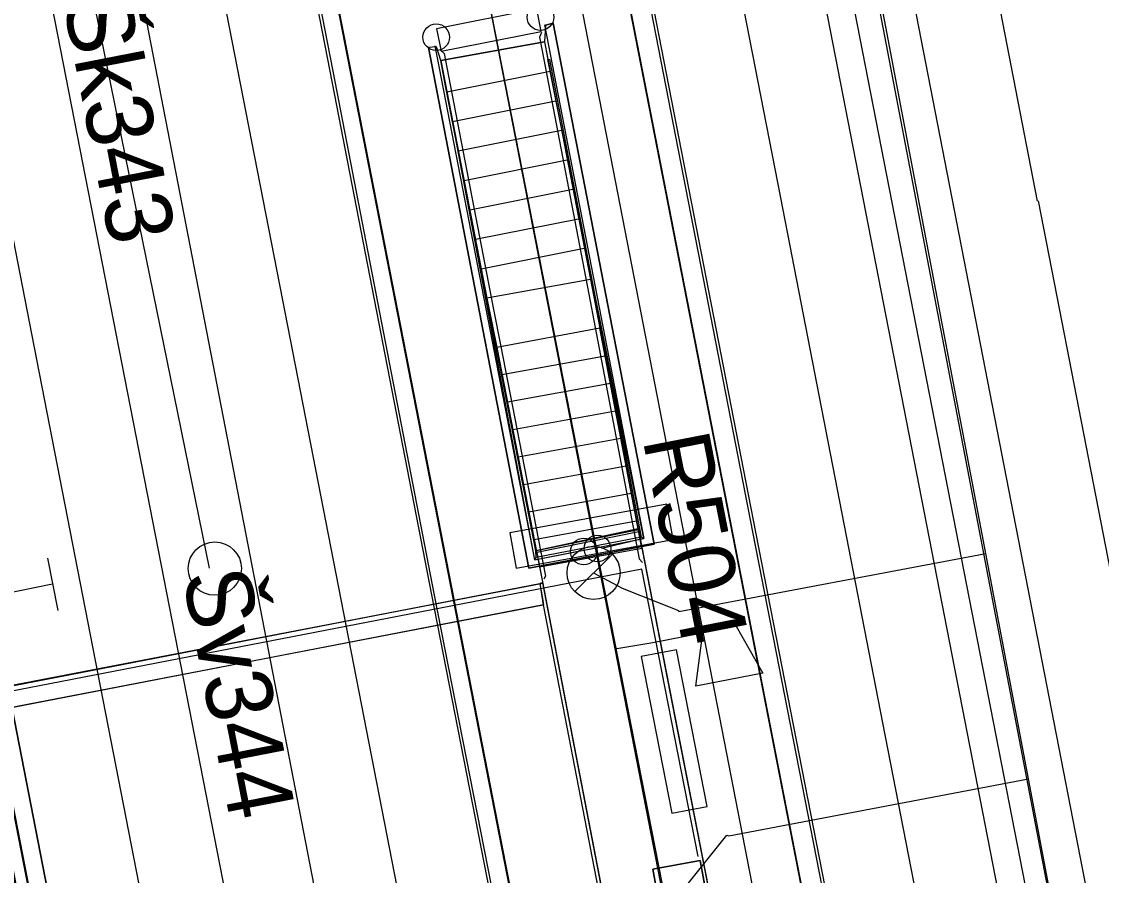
# Model space of a CAD drawing. Extents: x -545736 to -544888, y -1122892 to -1119128.
# Drawn here: x -545175.94 to -545155.67, y -1121790.7 to -1121774.68 of the extents above; entities that cross this region are included whole.
import ezdxf

# ---------------------------------------------------------------- set-up
doc = ezdxf.new("R2010")
doc.units = 0
for name, color, linetype in [('osvětlené plochy-hodnota-obrys', 7, 'Continuous'), ('Podbarveni_Nastupiste', 7, 'Continuous'), ('Podbarveni_Zastreseni_Pozemni', 7, 'Continuous'), ('Vrstva 1', 7, 'Continuous'), ('Vrstva 1 - Koleje', 7, 'Continuous'), ('Vrstva 13', 7, 'Continuous'), ('Vrstva 14_zastreseni a nastupiste', 7, 'Continuous'), ('Vrstva 16_plochy', 7, 'Continuous'), ('Vrstva 17_ploty - zabradli', 7, 'Continuous'), ('Vrstva 18_mosty', 7, 'Continuous'), ('Vrstva 23 - PHS - pozemni - schody - eskalatory', 7, 'Continuous'), ('Vrstva 29 - sdelzar', 7, 'Continuous'), ('Vrstva 33 - prvky sdelzar', 7, 'Continuous'), ('Vrstva 35', 7, 'Continuous'), ('Vrstva 4 - Teren - stezky - prechody - plochy', 7, 'Continuous'), ('Vrstva 41', 7, 'Continuous'), ('Vrstva 42', 7, 'Continuous'), ('Vrstva 43', 7, 'Continuous'), ('Vrstva 44', 7, 'Continuous'), ('Vrstva 47', 7, 'Continuous')]:
    doc.layers.add(name, color=color, linetype=linetype)

msp = doc.modelspace()

# ---------------------------------------------------------------- linework, layer by layer
at = {"layer": 'osvětlené plochy-hodnota-obrys'}
msp.add_lwpolyline([(-545137.864, -1121889.42), (-545168.59, -1121731.992), (-545178.308, -1121699.721), (-545197.027, -1121652.528), (-545208.16, -1121619.35), (-545217.952, -1121591.114), (-545225.649, -1121565.547)], dxfattribs=at)
at = {"layer": 'Podbarveni_Nastupiste'}
for points in [[(-545147.633, -1121858.705), (-545149.541, -1121848.922), (-545151.454, -1121839.109), (-545153.365, -1121829.32), (-545155.271, -1121819.528), (-545156.81, -1121811.627), (-545158.718, -1121801.84), (-545160.25, -1121793.99), (-545162.146, -1121784.289), (-545164.063, -1121774.461), (-545164.834, -1121770.503), (-545165.22, -1121768.538), (-545165.98, -1121764.613), (-545167.113, -1121758.805), (-545167.886, -1121754.822), (-545169.883, -1121745.088), (-545172.217, -1121735.379), (-545174.857, -1121725.764), (-545176.589, -1121720.029), (-545176.64, -1121720.038), (-545180.823, -1121720.81)], [(-545180.455, -1121722.711), (-545179.628, -1121726.7), (-545177.717, -1121736.49), (-545175.814, -1121746.279), (-545173.137, -1121759.988), (-545171.232, -1121769.763), (-545170.096, -1121775.61), (-545168.189, -1121785.44), (-545166.652, -1121793.283), (-545164.749, -1121803.058), (-545162.839, -1121812.848), (-545160.922, -1121822.667), (-545159.009, -1121832.498), (-545157.103, -1121842.273), (-545155.195, -1121852.046), (-545153.289, -1121861.829)], [(-545173.552, -1121800.722), (-545175.454, -1121790.95), (-545177.372, -1121781.135)]]:
    msp.add_lwpolyline(points, dxfattribs=at)
at = {"layer": 'Podbarveni_Zastreseni_Pozemni'}
for points in [[(-545153.097, -1121832.905), (-545163.04, -1121781.984), (-545169.876, -1121746.975)], [(-545172.521, -1121747.5), (-545175.141, -1121748.003), (-545167.869, -1121785.291), (-545158.018, -1121835.809), (-545145.506, -1121899.971), (-545143.703, -1121909.219), (-545142.244, -1121916.698), (-545139.605, -1121916.178)], [(-545152.809, -1121908.918), (-545153.74, -1121904.141), (-545163.315, -1121855.027), (-545172.884, -1121805.944), (-545182.449, -1121756.884), (-545183.85, -1121749.697)]]:
    msp.add_lwpolyline(points, dxfattribs=at)
at = {"layer": 'Vrstva 1'}
msp.add_lwpolyline([(-545144.736, -1121840.262), (-545156.497, -1121779.835), (-545156.847, -1121778.04)], dxfattribs=at)
at = {"layer": 'Vrstva 1 - Koleje'}
for points in [[(-545200.377, -1121638.127), (-545200.027, -1121638.835), (-545193.022, -1121653.026), (-545187.361, -1121668.627), (-545185.993, -1121672.41), (-545184.116, -1121677.602), (-545182.386, -1121682.379), (-545180.136, -1121688.593), (-545177.412, -1121696.104), (-545175.179, -1121702.365), (-545173.107, -1121708.51), (-545170.943, -1121715.381), (-545168.904, -1121722.322), (-545166.838, -1121730.016), (-545165.721, -1121734.52), (-545165.378, -1121735.902), (-545163.622, -1121743.653), (-545162.109, -1121751.114), (-545160.876, -1121757.439), (-545159.51, -1121764.477), (-545158.293, -1121770.72), (-545156.873, -1121778.046)], [(-545190.187, -1121685.59), (-545187.923, -1121694.959), (-545186.2, -1121702.627), (-545185.507, -1121705.971), (-545184.687, -1121709.924), (-545182.492, -1121721.163), (-545180.59, -1121730.931), (-545178.666, -1121740.784), (-545176.766, -1121750.544), (-545174.869, -1121760.278), (-545172.942, -1121770.162), (-545171.042, -1121779.908), (-545169.129, -1121789.7), (-545167.212, -1121799.555), (-545165.293, -1121809.36), (-545163.388, -1121819.134), (-545161.468, -1121828.982), (-545159.566, -1121838.742), (-545157.655, -1121848.546), (-545155.739, -1121858.373)], [(-545196.328, -1121689.408), (-545194.686, -1121694.87), (-545192.492, -1121702.549), (-545189.916, -1121712.225), (-545187.524, -1121721.986), (-545185.303, -1121731.906), (-545183.337, -1121741.604), (-545181.431, -1121751.413), (-545179.514, -1121761.238), (-545177.608, -1121771.007), (-545175.701, -1121780.793), (-545173.785, -1121790.62), (-545171.889, -1121800.35), (-545169.976, -1121810.166), (-545168.071, -1121819.938), (-545166.148, -1121829.808), (-545164.234, -1121839.613), (-545162.332, -1121849.377), (-545160.421, -1121859.17)], [(-545185.383, -1121691.101), (-545182.479, -1121698.59), (-545179.623, -1121706.109), (-545177.117, -1121713.199), (-545175.826, -1121717.114), (-545175.044, -1121719.485), (-545172.193, -1121729.1), (-545169.655, -1121738.82), (-545167.452, -1121748.582), (-545165.503, -1121758.451), (-545163.6, -1121768.21), (-545161.69, -1121777.988), (-545159.773, -1121787.837), (-545157.871, -1121797.594), (-545155.965, -1121807.383), (-545154.069, -1121817.086), (-545152.127, -1121827.047), (-545150.241, -1121836.711), (-545148.328, -1121846.526), (-545146.419, -1121856.308)]]:
    msp.add_lwpolyline(points, dxfattribs=at)
at = {"layer": 'Vrstva 13'}
msp.add_lwpolyline([(-545163.236, -1121790.348), (-545164.296, -1121784.958), (-545193.409, -1121790.59), (-545217.155, -1121795.215), (-545215.93, -1121801.388), (-545207.391, -1121799.728)], dxfattribs=at)
at = {"layer": 'Vrstva 14_zastreseni a nastupiste'}
for points in [[(-545185.006, -1121741.979), (-545183.088, -1121751.748), (-545181.183, -1121761.56), (-545179.275, -1121771.357), (-545177.746, -1121779.192), (-545177.372, -1121781.135), (-545175.454, -1121790.95), (-545173.552, -1121800.722), (-545171.643, -1121810.52), (-545169.731, -1121820.345), (-545167.82, -1121830.136), (-545165.909, -1121839.948), (-545163.994, -1121849.766), (-545162.093, -1121859.517)], [(-545185.006, -1121741.979), (-545183.088, -1121751.748), (-545181.183, -1121761.56), (-545179.275, -1121771.357), (-545177.746, -1121779.192), (-545177.372, -1121781.135), (-545175.454, -1121790.95), (-545173.552, -1121800.722), (-545171.643, -1121810.52), (-545169.731, -1121820.345), (-545167.82, -1121830.136), (-545165.909, -1121839.948), (-545163.994, -1121849.766), (-545162.093, -1121859.517)], [(-545147.688, -1121858.7), (-545149.596, -1121848.917), (-545151.509, -1121839.104), (-545153.42, -1121829.315), (-545155.326, -1121819.523), (-545156.865, -1121811.622), (-545158.773, -1121801.835), (-545160.305, -1121793.985), (-545162.201, -1121784.284), (-545164.118, -1121774.456), (-545164.889, -1121770.498), (-545165.275, -1121768.533), (-545166.035, -1121764.608), (-545167.168, -1121758.8), (-545167.941, -1121754.817), (-545169.938, -1121745.083)], [(-545147.633, -1121858.705), (-545149.541, -1121848.922), (-545151.454, -1121839.109), (-545153.365, -1121829.32), (-545155.271, -1121819.528), (-545156.81, -1121811.627), (-545158.718, -1121801.84), (-545160.25, -1121793.99), (-545162.146, -1121784.289), (-545164.063, -1121774.461), (-545164.834, -1121770.503), (-545165.22, -1121768.538), (-545165.98, -1121764.613), (-545167.113, -1121758.805), (-545167.886, -1121754.822), (-545169.883, -1121745.088)], [(-545175.869, -1121746.274), (-545173.192, -1121759.983), (-545171.287, -1121769.758), (-545170.151, -1121775.605), (-545168.244, -1121785.435), (-545166.707, -1121793.278), (-545164.804, -1121803.053), (-545162.894, -1121812.843), (-545160.977, -1121822.662), (-545159.064, -1121832.493), (-545157.158, -1121842.268), (-545155.25, -1121852.041), (-545153.344, -1121861.824)], [(-545175.814, -1121746.279), (-545173.137, -1121759.988), (-545171.232, -1121769.763), (-545170.096, -1121775.61), (-545168.189, -1121785.44), (-545166.652, -1121793.283), (-545164.749, -1121803.058), (-545162.839, -1121812.848), (-545160.922, -1121822.667), (-545159.009, -1121832.498), (-545157.103, -1121842.273), (-545155.195, -1121852.046), (-545153.289, -1121861.829)], [(-545152.809, -1121908.918), (-545153.74, -1121904.141), (-545163.315, -1121855.027), (-545172.884, -1121805.944), (-545182.449, -1121756.884), (-545183.85, -1121749.697)], [(-545183.838, -1121749.692), (-545182.514, -1121756.486), (-545172.959, -1121805.503), (-545163.39, -1121854.592), (-545153.794, -1121903.816), (-545152.8, -1121908.918)]]:
    msp.add_lwpolyline(points, dxfattribs=at)
for points in [[(-545169.868, -1121746.973), (-545163.039, -1121781.964), (-545153.097, -1121832.905), (-545140.688, -1121896.644), (-545138.929, -1121906.204), (-545137.357, -1121915.755), (-545139.605, -1121916.178), (-545142.252, -1121916.702), (-545143.714, -1121909.203), (-545145.537, -1121899.853), (-545158.037, -1121835.751), (-545167.886, -1121785.244), (-545175.149, -1121747.997), (-545172.521, -1121747.5)], [(-545167.869, -1121785.291), (-545158.018, -1121835.809), (-545145.506, -1121899.971), (-545143.703, -1121909.219), (-545142.244, -1121916.698), (-545139.605, -1121916.178), (-545137.369, -1121915.758), (-545138.929, -1121906.204), (-545140.688, -1121896.644), (-545153.097, -1121832.905), (-545163.04, -1121781.984), (-545169.877, -1121746.971), (-545172.521, -1121747.5), (-545175.141, -1121748.003)]]:
    msp.add_lwpolyline(points, close=True, dxfattribs=at)
for centre in [(-545166.196, -1121774.594), (-545168.153, -1121774.971), (-545165.384, -1121784.625), (-545165.128, -1121784.569)]:
    msp.add_circle(centre, 0.25, dxfattribs=at)
at = {"layer": 'Vrstva 16_plochy'}
for points in [[(-545185.006, -1121741.979), (-545183.088, -1121751.748), (-545181.183, -1121761.56), (-545179.275, -1121771.357), (-545177.746, -1121779.192), (-545177.372, -1121781.135), (-545175.454, -1121790.95), (-545173.552, -1121800.722), (-545171.643, -1121810.52), (-545169.731, -1121820.345), (-545167.82, -1121830.136), (-545165.909, -1121839.948), (-545163.994, -1121849.766), (-545162.093, -1121859.517)], [(-545147.688, -1121858.7), (-545149.596, -1121848.917), (-545151.509, -1121839.104), (-545153.42, -1121829.315), (-545155.326, -1121819.523), (-545156.865, -1121811.622), (-545158.773, -1121801.835), (-545160.305, -1121793.985), (-545162.201, -1121784.284), (-545164.118, -1121774.456), (-545164.889, -1121770.498), (-545165.275, -1121768.533), (-545166.035, -1121764.608), (-545167.168, -1121758.8), (-545167.941, -1121754.817), (-545169.938, -1121745.083)], [(-545175.869, -1121746.274), (-545173.192, -1121759.983), (-545171.287, -1121769.758), (-545170.151, -1121775.605), (-545168.244, -1121785.435), (-545166.707, -1121793.278), (-545164.804, -1121803.053), (-545162.894, -1121812.843), (-545160.977, -1121822.662), (-545159.064, -1121832.493), (-545157.158, -1121842.268), (-545155.25, -1121852.041), (-545153.344, -1121861.824)], [(-545165.955, -1121774.705), (-545166.1, -1121774.742), (-545166.121, -1121775.056), (-545168.068, -1121775.409), (-545168.145, -1121775.148), (-545168.301, -1121775.165), (-545166.412, -1121784.937), (-545164.065, -1121784.484), (-545165.955, -1121774.705)]]:
    msp.add_lwpolyline(points, dxfattribs=at)
at = {"layer": 'Vrstva 17_ploty - zabradli'}
for points in [[(-545166.121, -1121774.737), (-545164.257, -1121784.382), (-545165.043, -1121784.564)], [(-545166.18, -1121774.882), (-545166.217, -1121774.968), (-545166.133, -1121775.389), (-545165.291, -1121779.796), (-545165.167, -1121780.421), (-545164.344, -1121784.759), (-545164.278, -1121784.827)], [(-545168.179, -1121775.131), (-545166.306, -1121784.778), (-545165.486, -1121784.619)], [(-545168.079, -1121775.21), (-545168.005, -1121775.275), (-545167.923, -1121775.699), (-545167.074, -1121780.111), (-545166.945, -1121780.742), (-545166.102, -1121785.086), (-545166.135, -1121785.14)]]:
    msp.add_lwpolyline(points, dxfattribs=at)
at = {"layer": 'Vrstva 18_mosty'}
for points in [[(-545166.1, -1121774.742), (-545166.121, -1121775.056), (-545166.056, -1121775.39), (-545166.03, -1121775.39), (-545164.34, -1121784.193), (-545164.306, -1121784.353), (-545166.275, -1121784.737), (-545166.285, -1121784.61)], [(-545166.1, -1121774.742), (-545165.955, -1121774.705), (-545164.065, -1121784.484)], [(-545166.285, -1121784.61), (-545168.007, -1121775.753), (-545168.002, -1121775.743), (-545168.068, -1121775.409), (-545168.145, -1121775.148), (-545168.301, -1121775.165)], [(-545166.412, -1121784.937), (-545168.301, -1121775.165)], [(-545166.121, -1121775.056), (-545165.26, -1121779.516), (-545165.08, -1121780.43), (-545164.296, -1121784.562), (-545164.238, -1121784.848), (-545163.624, -1121787.996), (-545163.006, -1121791.152), (-545162.947, -1121791.479), (-545162.137, -1121795.588), (-545161.959, -1121796.517), (-545161.082, -1121800.951)], [(-545168.068, -1121775.409), (-545167.201, -1121779.87), (-545167.018, -1121780.793), (-545166.215, -1121784.91), (-545166.154, -1121785.226), (-545166.161, -1121785.21), (-545164.937, -1121791.54), (-545164.938, -1121791.541), (-545164.872, -1121791.844), (-545164.063, -1121795.967), (-545163.883, -1121796.901), (-545163.014, -1121801.358)], [(-545168.002, -1121775.743), (-545166.306, -1121784.778), (-545164.257, -1121784.382), (-545166.056, -1121775.39)], [(-545164.34, -1121784.193), (-545166.285, -1121784.61)], [(-545164.357, -1121784.217), (-545166.274, -1121784.609), (-545166.267, -1121784.644), (-545164.825, -1121792.106), (-545162.895, -1121791.721)], [(-545164.352, -1121784.255), (-545166.267, -1121784.644)], [(-545164.357, -1121784.217), (-545164.34, -1121784.193)], [(-545164.357, -1121784.217), (-545164.352, -1121784.255), (-545162.895, -1121791.721)], [(-545164.065, -1121784.484), (-545166.412, -1121784.937)], [(-545164.257, -1121784.382), (-545164.306, -1121784.353)], [(-545166.285, -1121784.61), (-545166.274, -1121784.609)], [(-545166.306, -1121784.778), (-545166.275, -1121784.737)], [(-545166.154, -1121785.226), (-545177.978, -1121787.494)], [(-545177.926, -1121787.492), (-545166.208, -1121785.223)], [(-545166.161, -1121785.21), (-545166.208, -1121785.223), (-545166.143, -1121785.624), (-545165.074, -1121791.156), (-545164.995, -1121791.549), (-545164.937, -1121791.54)]]:
    msp.add_lwpolyline(points, dxfattribs=at)
at = {"layer": 'Vrstva 23 - PHS - pozemni - schody - eskalatory'}
for points in [[(-545165.26, -1121779.516), (-545167.201, -1121779.87), (-545168.068, -1121775.409), (-545166.121, -1121775.056), (-545165.26, -1121779.516)], [(-545167.954, -1121775.995), (-545166.014, -1121775.61)], [(-545167.846, -1121776.55), (-545165.907, -1121776.164)], [(-545167.739, -1121777.103), (-545165.8, -1121776.717)], [(-545167.631, -1121777.657), (-545165.693, -1121777.271)], [(-545167.523, -1121778.211), (-545165.587, -1121777.824)], [(-545167.416, -1121778.764), (-545165.48, -1121778.379)], [(-545167.309, -1121779.316), (-545165.373, -1121778.931)], [(-545165.26, -1121779.516), (-545165.08, -1121780.43), (-545167.018, -1121780.793), (-545167.201, -1121779.87)], [(-545167.018, -1121780.793), (-545166.215, -1121784.91), (-545164.296, -1121784.562), (-545165.08, -1121780.43)], [(-545166.919, -1121781.3), (-545164.982, -1121780.948)], [(-545166.818, -1121781.817), (-545164.884, -1121781.464)], [(-545166.718, -1121782.331), (-545164.786, -1121781.981)], [(-545166.617, -1121782.847), (-545164.688, -1121782.497)], [(-545166.517, -1121783.363), (-545164.59, -1121783.013)], [(-545166.416, -1121783.881), (-545164.492, -1121783.529)], [(-545166.315, -1121784.395), (-545164.394, -1121784.046)]]:
    msp.add_lwpolyline(points, dxfattribs=at)
for points in [[(-545166.774, -1121784.274), (-545166.652, -1121784.939), (-545163.705, -1121784.4), (-545163.826, -1121783.735)], [(-545163.64, -1121786.467), (-545164.304, -1121786.596), (-545163.73, -1121789.537), (-545163.066, -1121789.407)]]:
    msp.add_lwpolyline(points, close=True, dxfattribs=at)
at = {"layer": 'Vrstva 29 - sdelzar'}
for p, q in [((-545141.41, -1121905.52), (-545168.73, -1121766.29)), ((-545164.8, -1121786.45), (-545164.09, -1121786.33))]:
    msp.add_line(p, q, dxfattribs=at)
for points in [[(-545171.97, -1121749.47), (-545172.03, -1121749.33), (-545171.59, -1121751.6), (-545168.26, -1121768.68), (-545164.8, -1121786.45), (-545161.35, -1121804.17), (-545161.26, -1121804.64), (-545158.15, -1121820.62), (-545154.88, -1121837.37), (-545151.57, -1121854.39), (-545148.31, -1121871.12), (-545147.18, -1121876.92), (-545144.69, -1121889.26), (-545140.92, -1121907.97), (-545141.94, -1121907.98)], [(-545168.72, -1121766.31), (-545160.21, -1121810.04), (-545148.71, -1121869.09)]]:
    msp.add_lwpolyline(points, dxfattribs=at)
at = {"layer": 'Vrstva 33 - prvky sdelzar'}
msp.add_line((-545164.09, -1121786.33), (-545162.331, -1121785.987), dxfattribs=at)
msp.add_lwpolyline([(-545168.146, -1121774.811), (-545168.061, -1121775.235), (-545166.181, -1121774.862), (-545166.265, -1121774.438)], close=True, dxfattribs=at)
msp.add_lwpolyline([(-545162.52, -1121786.024), (-545162.022, -1121786.905), (-545163.278, -1121787.15), (-545163.148, -1121786.146)], dxfattribs=at)
at = {"layer": 'Vrstva 35'}
for points in [[(-545177.929, -1121787.491), (-545166.21, -1121785.222)], [(-545177.847, -1121787.877), (-545177.926, -1121787.492), (-545166.208, -1121785.223), (-545166.143, -1121785.624)], [(-545166.208, -1121785.223), (-545166.21, -1121785.222), (-545166.142, -1121785.621), (-545166.143, -1121785.624)], [(-545177.848, -1121787.884), (-545166.142, -1121785.621)], [(-545177.847, -1121787.877), (-545166.143, -1121785.624)]]:
    msp.add_lwpolyline(points, dxfattribs=at)
at = {"layer": 'Vrstva 4 - Teren - stezky - prechody - plochy'}
for points in [[(-545188.763, -1121698.109), (-545188.641, -1121698.826), (-545185.213, -1121715.136), (-545181.647, -1121733.399), (-545177.117, -1121756.524), (-545170.416, -1121791.087), (-545164.311, -1121822.524), (-545157.023, -1121859.828), (-545149.915, -1121896.158), (-545142.13, -1121936.158), (-545141.676, -1121939.159), (-545141.157, -1121942.596), (-545141.923, -1121943.776)], [(-545141.923, -1121943.776), (-545142.097, -1121942.982), (-545141.665, -1121942.659), (-545141.923, -1121941.346), (-545142.767, -1121941.354), (-545151.586, -1121896.379), (-545158.808, -1121859.367), (-545165.97, -1121822.744), (-545172.05, -1121791.327), (-545183.361, -1121733.476), (-545187.416, -1121715.505), (-545191.632, -1121699.681), (-545191.805, -1121699.137)], [(-545180.039, -1121709.428), (-545180.163, -1121709.404), (-545182.89, -1121710.328), (-545181.985, -1121714.917), (-545180.848, -1121720.815), (-545179.628, -1121726.7), (-545177.717, -1121736.49), (-545175.814, -1121746.279), (-545173.137, -1121759.988), (-545171.232, -1121769.763), (-545170.096, -1121775.61), (-545168.189, -1121785.44), (-545166.652, -1121793.283), (-545164.749, -1121803.058), (-545162.839, -1121812.848), (-545160.922, -1121822.667), (-545159.009, -1121832.498), (-545157.103, -1121842.273), (-545155.195, -1121852.046), (-545153.289, -1121861.829)], [(-545130.358, -1121950.008), (-545129.391, -1121949.959), (-545129.73, -1121942.596), (-545130.115, -1121934.948), (-545130.824, -1121927.405), (-545131.836, -1121918.196), (-545133.344, -1121907.479), (-545134.953, -1121898.499), (-545142.937, -1121857.697), (-545151.741, -1121812.566), (-545162.39, -1121757.819), (-545164.226, -1121748.401), (-545166.939, -1121735.985), (-545169.746, -1121724.99), (-545172.237, -1121716.559), (-545173.733, -1121711.673), (-545173.909, -1121711.118), (-545175.871, -1121711.785), (-545175.683, -1121712.485)], [(-545130.358, -1121950.008), (-545130.752, -1121943), (-545131.52, -1121935.35), (-545132.155, -1121927.829), (-545133.341, -1121918.921), (-545135.127, -1121907.455), (-545136.587, -1121899.196), (-545144.41, -1121858.134), (-545153.364, -1121812.756), (-545162.564, -1121765.529), (-545165.788, -1121749.365), (-545168.396, -1121737.4), (-545171.828, -1121724.869), (-545174.108, -1121717.697), (-545175.683, -1121712.485)], [(-545147.633, -1121858.705), (-545149.541, -1121848.922), (-545151.454, -1121839.109), (-545153.365, -1121829.32), (-545155.271, -1121819.528), (-545156.81, -1121811.627), (-545158.718, -1121801.84), (-545160.25, -1121793.99), (-545162.146, -1121784.289), (-545164.063, -1121774.461), (-545164.834, -1121770.503), (-545165.22, -1121768.538), (-545165.98, -1121764.613), (-545167.113, -1121758.805), (-545167.886, -1121754.822), (-545169.883, -1121745.088), (-545172.217, -1121735.379), (-545174.857, -1121725.764), (-545176.589, -1121720.029)], [(-545162.093, -1121859.517), (-545163.994, -1121849.766), (-545165.909, -1121839.948), (-545167.82, -1121830.136), (-545169.731, -1121820.345), (-545171.643, -1121810.52), (-545173.552, -1121800.722), (-545175.454, -1121790.95), (-545177.372, -1121781.135), (-545177.746, -1121779.192), (-545179.275, -1121771.357), (-545181.183, -1121761.56), (-545183.088, -1121751.748), (-545185.006, -1121741.979)]]:
    msp.add_lwpolyline(points, dxfattribs=at)
at = {"layer": 'Vrstva 41'}
for p, q in [((-545175.453, -1121784.748), (-545175.255, -1121785.729)), ((-545175.354, -1121785.238), (-545176.342, -1121785.439))]:
    msp.add_line(p, q, dxfattribs=at)
at = {"layer": 'Vrstva 42'}
msp.add_lwpolyline([(-545173.971, -1121879.393), (-545161.245, -1121876.727), (-545160.224, -1121876.513), (-545154.158, -1121875.249), (-545149.407, -1121874.445), (-545148.025, -1121874.172), (-545146.62, -1121873.901), (-545146.168, -1121873.821), (-545146.682, -1121871.086), (-545153.179, -1121837.049), (-545159.714, -1121803.768), (-545165.606, -1121773.441), (-545166.061, -1121770.665), (-545166.155, -1121770.217), (-545169.78, -1121770.722), (-545177.312, -1121733.08), (-545177.546, -1121732)], dxfattribs=at)
at = {"layer": 'Vrstva 43'}
msp.add_line((-545165.551, -1121785.376), (-545164.846, -1121784.672), dxfattribs=at)
for centre, radius in [((-545172.31, -1121784.944), 0.5), ((-545165.198, -1121785.025), 0.498)]:
    msp.add_circle(centre, radius, dxfattribs=at)
at = {"layer": 'Vrstva 44'}
for points in [[(-545139.779, -1121877.836), (-545147.175, -1121839.811), (-545147.369, -1121839.002), (-545147.437, -1121838.152), (-545155.452, -1121797.558), (-545155.595, -1121796.474), (-545155.658, -1121796.154), (-545157.036, -1121788.893), (-545157.839, -1121784.658), (-545161.523, -1121765.245), (-545161.723, -1121764.693), (-545161.769, -1121763.91), (-545164.033, -1121753.897), (-545169.852, -1121728.16), (-545170.129, -1121727.27), (-545170.396, -1121726.56), (-545170.338, -1121725.182), (-545172.293, -1121718.704), (-545175.993, -1121707.957), (-545178.907, -1121700.544), (-545179.343, -1121699.618), (-545179.583, -1121698.628), (-545193.322, -1121663.167)], [(-545139.513, -1121878.622), (-545139.749, -1121877.759), (-545147.249, -1121839.292), (-545147.369, -1121839.002), (-545147.48, -1121838.112), (-545155.446, -1121797.363), (-545155.595, -1121796.474), (-545155.706, -1121795.975), (-545161.592, -1121765.233), (-545161.723, -1121764.693), (-545161.847, -1121763.916), (-545167.672, -1121738.027), (-545170.022, -1121727.953), (-545170.129, -1121727.27), (-545170.34, -1121725.169), (-545172.277, -1121718.871), (-545175.906, -1121708.217), (-545178.967, -1121700.134), (-545179.343, -1121699.618)], [(-545172.408, -1121784.939), (-545174.52, -1121774.592), (-545174.61, -1121774.175)], [(-545165.199, -1121785.024), (-545164.664, -1121785.313), (-545163.607, -1121785.728), (-545163.597, -1121785.751), (-545157.839, -1121784.658)], [(-545163.922, -1121791.29), (-545163.447, -1121790.886), (-545162.696, -1121789.95), (-545162.663, -1121789.961), (-545157.036, -1121788.893)]]:
    msp.add_lwpolyline(points, dxfattribs=at)
at = {"layer": 'Vrstva 47'}
for points in [[(-545163.951, -1121791.334), (-545164.088, -1121790.587), (-545163.201, -1121790.424), (-545163.064, -1121791.171), (-545163.951, -1121791.334)], [(-545164.088, -1121790.587), (-545163.951, -1121791.334), (-545163.064, -1121791.171), (-545163.201, -1121790.424), (-545164.088, -1121790.587)], [(-545163.201, -1121790.424), (-545163.201, -1121790.424)], [(-545164.088, -1121790.587), (-545164.088, -1121790.587)]]:
    msp.add_lwpolyline(points, dxfattribs=at)

# ---------------------------------------------------------------- texts
at = {"layer": 'Vrstva 33 - prvky sdelzar'}
for s, rotation, p in [('R504', 281.0212, (-545164.28, -1121782.517)), ('R405', 280.9672, (-545177.382, -1121790.457))]:
    msp.add_text(s, height=1.25, rotation=rotation, dxfattribs=at).set_placement(p)
at = {"layer": 'Vrstva 43'}
for s, p in [('Šk343', (-545175.168, -1121774.27)), ('Šv344', (-545172.923, -1121785.064))]:
    msp.add_text(s, height=1.25, rotation=281.0323, dxfattribs=at).set_placement(p)

doc.saveas('drawing.dxf')
